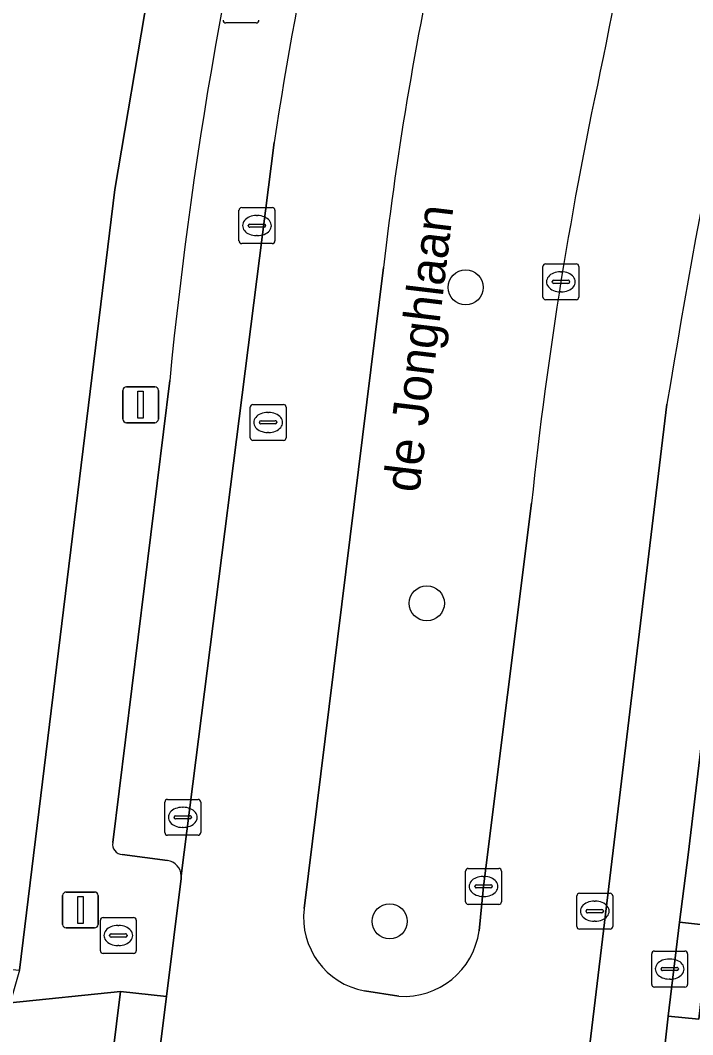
# Model space of a CAD drawing. Extents: x 159716 to 160783, y 383290 to 384031.
# Drawn here: x 160295.95 to 160314.7, y 383797.51 to 383825.76 of the extents above; entities that cross this region are included whole.
import ezdxf

# ---------------------------------------------------------------- set-up
doc = ezdxf.new("R2010")
doc.units = 0
for name, color, linetype in [('IMGEO_Berm_groen', 7, 'Continuous'), ('IMGEO_Boom', 7, 'Continuous'), ('IMGEO_Erf', 7, 'Continuous'), ('IMGEO_Kolk', 7, 'Continuous'), ('IMGEO_Lichtmast', 7, 'Continuous'), ('IMGEO_Openbare_ruimte_label', 7, 'Continuous'), ('IMGEO_Parkeervlak_open', 7, 'Continuous'), ('IMGEO_Rijbaan_lokaal_open', 7, 'Continuous'), ('IMGEO_Rioolput', 7, 'Continuous'), ('IMGEO_Voetpad_open', 7, 'Continuous')]:
    doc.layers.add(name, color=color, linetype=linetype)

msp = doc.modelspace()

# ---------------------------------------------------------------- linework, layer by layer
at = {"layer": 'IMGEO_Berm_groen'}
for points in [[(160306.076, 383818.88), (160303.861, 383801.017)], [(160308.739, 383800.399), (160308.866, 383801.637), (160310.203, 383812.314)], [(160305.551, 383798.725), (160306.5, 383798.579)]]:
    msp.add_lwpolyline(points, dxfattribs=at)
for centre, radius, start, end in [((160506.644, 383787.234), 198.023, 165.2673, 169.08645), ((160399.342, 383808.118), 93.885, 167.31122, 173.41754), ((160424.535, 383800.256), 114.966, 167.71152, 173.97975), ((160305.935, 383800.777), 2.088, 173.4025, 259.4037), ((160306.646, 383800.687), 2.113, 266.0425, 352.1703)]:
    msp.add_arc(centre, radius, start, end, dxfattribs=at)
at = {"layer": 'IMGEO_Boom'}
for centre in [(160308.368, 383818.321), (160307.284, 383809.522), (160306.25, 383800.666)]:
    msp.add_circle(centre, 0.489, dxfattribs=at)
at = {"layer": 'IMGEO_Erf'}
msp.add_lwpolyline([(160298.586, 383821.053), (160299.503, 383826.477), (160294.91, 383827.084), (160294.596, 383824.704), (160295.251, 383824.617), (160294.699, 383820.438), (160294.606, 383819.734), (160294.17, 383819.791), (160293.429, 383814.18), (160292.725, 383808.852), (160293.131, 383808.799), (160293, 383807.811), (160292.486, 383803.919), (160291.835, 383804.005), (160291.52, 383801.623), (160286.564, 383802.278), (160284.451, 383802.557), (160284.193, 383800.572), (160291.326, 383799.743), (160295.931, 383799.306)], close=True, dxfattribs=at)
at = {"layer": 'IMGEO_Kolk'}
for p, q in [((160302.123, 383820.543), (160302.975, 383820.543)), ((160302.048, 383819.617), (160302.048, 383820.469)), ((160302.536, 383820.323), (160302.561, 383820.323)), ((160303.049, 383820.469), (160303.049, 383819.617)), ((160302.307, 383820.037), (160302.307, 383820.049)), ((160302.745, 383820), (160302.347, 383820)), ((160302.35, 383820.086), (160302.748, 383820.086)), ((160302.791, 383820.049), (160302.791, 383820.037)), ((160302.559, 383819.763), (160302.534, 383819.763)), ((160302.975, 383819.543), (160302.123, 383819.543)), ((160310.521, 383818.051), (160310.521, 383818.903)), ((160310.596, 383818.977), (160311.448, 383818.977)), ((160311.522, 383818.903), (160311.522, 383818.051)), ((160310.823, 383818.52), (160311.221, 383818.52)), ((160311.009, 383818.757), (160311.034, 383818.757)), ((160310.78, 383818.471), (160310.78, 383818.483)), ((160311.218, 383818.434), (160310.82, 383818.434)), ((160311.264, 383818.483), (160311.264, 383818.471)), ((160311.448, 383817.977), (160310.596, 383817.977)), ((160311.032, 383818.197), (160311.007, 383818.197)), ((160299.981, 383803.135), (160299.981, 383803.987)), ((160300.056, 383804.061), (160300.908, 383804.061)), ((160300.469, 383803.841), (160300.494, 383803.841)), ((160300.982, 383803.987), (160300.982, 383803.135)), ((160300.24, 383803.555), (160300.24, 383803.567)), ((160300.283, 383803.604), (160300.681, 383803.604)), ((160300.724, 383803.567), (160300.724, 383803.555)), ((160300.678, 383803.518), (160300.28, 383803.518)), ((160300.492, 383803.281), (160300.467, 383803.281)), ((160300.908, 383803.061), (160300.056, 383803.061)), ((160308.44, 383802.137), (160309.292, 383802.137)), ((160308.365, 383801.211), (160308.365, 383802.063)), ((160308.853, 383801.917), (160308.878, 383801.917)), ((160309.366, 383802.063), (160309.366, 383801.211)), ((160308.624, 383801.631), (160308.624, 383801.643)), ((160309.062, 383801.594), (160308.664, 383801.594)), ((160308.667, 383801.68), (160309.065, 383801.68)), ((160309.108, 383801.643), (160309.108, 383801.631)), ((160308.876, 383801.357), (160308.851, 383801.357)), ((160309.292, 383801.137), (160308.44, 383801.137))]:
    msp.add_line(p, q, dxfattribs=at)
for points in [[(160302.123, 383820.543), (160302.975, 383820.543)], [(160302.048, 383819.617), (160302.048, 383820.469)], [(160303.049, 383820.469), (160303.049, 383819.617)], [(160302.975, 383819.543), (160302.123, 383819.543)], [(160310.521, 383818.051), (160310.521, 383818.903)], [(160310.596, 383818.977), (160311.448, 383818.977)], [(160311.522, 383818.903), (160311.522, 383818.051)], [(160311.448, 383817.977), (160310.596, 383817.977)], [(160299.981, 383803.135), (160299.981, 383803.987)], [(160300.056, 383804.061), (160300.908, 383804.061)], [(160300.982, 383803.987), (160300.982, 383803.135)], [(160300.908, 383803.061), (160300.056, 383803.061)], [(160308.44, 383802.137), (160309.292, 383802.137)], [(160308.365, 383801.211), (160308.365, 383802.063)], [(160309.366, 383802.063), (160309.366, 383801.211)], [(160309.292, 383801.137), (160308.44, 383801.137)]]:
    msp.add_lwpolyline(points, dxfattribs=at)
for centre, radius, start, end in [((160302.125, 383820.467), 0.0765, 91.552, 178.448), ((160302.125, 383820.467), 0.0765, 91.552, 178.448), ((160302.973, 383820.467), 0.0765, 1.552, 88.448), ((160302.973, 383820.467), 0.0765, 1.552, 88.448), ((160302.347, 383820.046), 0.0403, 85.8775, 175.7526), ((160302.344, 383820.036), 0.0366, 178.938, 274.7102), ((160302.748, 383820.043), 0.043, 264.8664, 352.4533), ((160302.752, 383820.048), 0.0386, 1.7309, 96.639), ((160302.125, 383819.619), 0.0765, 181.552, 268.448), ((160302.125, 383819.619), 0.0765, 181.552, 268.448), ((160302.973, 383819.619), 0.0765, 271.552, 358.448), ((160302.973, 383819.619), 0.0765, 271.552, 358.448), ((160310.598, 383818.901), 0.0765, 91.552, 178.448), ((160310.598, 383818.901), 0.0765, 91.552, 178.448), ((160311.446, 383818.901), 0.0765, 1.552, 88.448), ((160311.446, 383818.901), 0.0765, 1.552, 88.448), ((160310.82, 383818.48), 0.0403, 85.8775, 175.7526), ((160311.225, 383818.482), 0.0386, 1.7309, 96.639), ((160310.817, 383818.47), 0.0366, 178.938, 274.7102), ((160311.221, 383818.477), 0.043, 264.8664, 352.4533), ((160310.598, 383818.053), 0.0765, 181.552, 268.448), ((160310.598, 383818.053), 0.0765, 181.552, 268.448), ((160311.446, 383818.053), 0.0765, 271.552, 358.448), ((160311.446, 383818.053), 0.0765, 271.552, 358.448), ((160300.058, 383803.985), 0.0765, 91.552, 178.448), ((160300.058, 383803.985), 0.0765, 91.552, 178.448), ((160300.906, 383803.985), 0.0765, 1.552, 88.448), ((160300.906, 383803.985), 0.0765, 1.552, 88.448), ((160300.28, 383803.564), 0.0403, 85.8775, 175.7526), ((160300.277, 383803.554), 0.0366, 178.938, 274.7102), ((160300.681, 383803.561), 0.043, 264.8664, 352.4533), ((160300.685, 383803.566), 0.0386, 1.7309, 96.639), ((160300.058, 383803.137), 0.0765, 181.552, 268.448), ((160300.058, 383803.137), 0.0765, 181.552, 268.448), ((160300.906, 383803.137), 0.0765, 271.552, 358.448), ((160300.906, 383803.137), 0.0765, 271.552, 358.448), ((160308.442, 383802.061), 0.0765, 91.552, 178.448), ((160308.442, 383802.061), 0.0765, 91.552, 178.448), ((160309.29, 383802.061), 0.0765, 1.552, 88.448), ((160309.29, 383802.061), 0.0765, 1.552, 88.448), ((160308.664, 383801.64), 0.0403, 85.8775, 175.7526), ((160308.661, 383801.63), 0.0366, 178.938, 274.7102), ((160309.065, 383801.637), 0.043, 264.8664, 352.4533), ((160309.069, 383801.642), 0.0386, 1.7309, 96.639), ((160308.442, 383801.213), 0.0765, 181.552, 268.448), ((160308.442, 383801.213), 0.0765, 181.552, 268.448), ((160309.29, 383801.213), 0.0765, 271.552, 358.448), ((160309.29, 383801.213), 0.0765, 271.552, 358.448)]:
    msp.add_arc(centre, radius, start, end, dxfattribs=at)
for centre, major_axis, ratio, start_param, end_param in [((160302.535, 383820.043), (-0.387, 0.002), 0.722429, 4.712389, 7.853982), ((160302.56, 383820.043), (-0.39, 0.002), 0.717154, 1.570796, 4.712389), ((160311.008, 383818.477), (-0.387, 0.002), 0.722429, 4.712389, 7.853982), ((160311.033, 383818.477), (-0.39, 0.002), 0.717154, 1.570796, 4.712389), ((160300.468, 383803.561), (-0.387, 0.002), 0.722429, 4.712389, 7.853982), ((160300.493, 383803.561), (-0.39, 0.002), 0.717154, 1.570796, 4.712389), ((160308.852, 383801.637), (-0.387, 0.002), 0.722429, 4.712389, 7.853982), ((160308.877, 383801.637), (-0.39, 0.002), 0.717154, 1.570796, 4.712389)]:
    msp.add_ellipse(centre, major_axis=major_axis, ratio=ratio, start_param=start_param, end_param=end_param, dxfattribs=at)
at = {"layer": 'IMGEO_Lichtmast'}
for p, q in [((160298.811, 383814.654), (160298.811, 383815.454)), ((160298.811, 383815.454), (160298.811, 383814.654)), ((160298.911, 383815.554), (160299.701, 383815.554)), ((160299.701, 383815.554), (160298.911, 383815.554)), ((160299.801, 383815.454), (160299.801, 383814.654)), ((160299.801, 383814.654), (160299.801, 383815.454)), ((160299.701, 383814.554), (160298.911, 383814.554)), ((160298.911, 383814.554), (160299.701, 383814.554)), ((160297.132, 383800.58), (160297.132, 383801.38)), ((160297.132, 383801.38), (160297.132, 383800.58)), ((160297.232, 383801.48), (160298.022, 383801.48)), ((160298.022, 383801.48), (160297.232, 383801.48)), ((160298.122, 383801.38), (160298.122, 383800.58)), ((160298.122, 383800.58), (160298.122, 383801.38)), ((160298.022, 383800.48), (160297.232, 383800.48)), ((160297.232, 383800.48), (160298.022, 383800.48))]:
    msp.add_line(p, q, dxfattribs=at)
for points in [[(160299.231, 383815.429), (160299.381, 383815.429), (160299.381, 383814.679), (160299.231, 383814.679), (160299.231, 383815.429)], [(160297.552, 383801.355), (160297.702, 383801.355), (160297.702, 383800.605), (160297.552, 383800.605), (160297.552, 383801.355)]]:
    msp.add_lwpolyline(points, dxfattribs=at)
for centre, start, end in [((160298.911, 383815.454), 90, 180), ((160298.911, 383815.454), 90, 180), ((160299.701, 383815.454), 0, 90), ((160299.701, 383815.454), 360, 90), ((160298.911, 383814.654), 180, 270), ((160298.911, 383814.654), 180, 270), ((160299.701, 383814.654), 270, 0), ((160299.701, 383814.654), 270, 0), ((160297.232, 383801.38), 90, 180), ((160297.232, 383801.38), 90, 180), ((160298.022, 383801.38), 0, 90), ((160298.022, 383801.38), 360, 90), ((160297.232, 383800.58), 180, 270), ((160297.232, 383800.58), 180, 270), ((160298.022, 383800.58), 270, 0), ((160298.022, 383800.58), 270, 0)]:
    msp.add_arc(centre, 0.1, start, end, dxfattribs=at)
at = {"layer": 'IMGEO_Parkeervlak_open'}
for points in [[(160300.44, 383801.933), (160303.029, 383822.356)], [(160300.118, 383815.726), (160298.53, 383802.859)], [(160313.977, 383815.07), (160311.649, 383795.766), (160310.15, 383781)], [(160312.199, 383781.404), (160313.446, 383792.893), (160314.013, 383798.027), (160314.329, 383800.637), (160314.568, 383802.515), (160315.56, 383810.834)], [(160298.792, 383802.53), (160300.055, 383802.357)]]:
    msp.add_lwpolyline(points, dxfattribs=at)
for centre, radius, start, end in [((160412.625, 383805.783), 110.842, 164.23008, 171.40087), ((160420.789, 383803.998), 121.239, 164.99923, 174.44906), ((160558.608, 383775.008), 247.889, 166.38115, 170.69939), ((160298.799, 383802.804), 0.275, 168.5464, 268.5179), ((160299.99, 383801.911), 0.451, 2.7904, 81.6897)]:
    msp.add_arc(centre, radius, start, end, dxfattribs=at)
at = {"layer": 'IMGEO_Rijbaan_lokaal_open'}
for points in [[(160303.029, 383822.356), (160300.44, 383801.933), (160300.437, 383801.854), (160300.025, 383798.566), (160299.008, 383790.442), (160298.99, 383790.3), (160298.21, 383784.087), (160297.197, 383775.936)], [(160303.861, 383801.017), (160306.076, 383818.88)], [(160311.649, 383795.766), (160313.977, 383815.07)], [(160310.203, 383812.314), (160308.866, 383801.637), (160308.739, 383800.399)], [(160306.5, 383798.579), (160305.551, 383798.725)]]:
    msp.add_lwpolyline(points, dxfattribs=at)
for centre, radius, start, end in [((160506.644, 383787.234), 198.023, 165.2673, 169.08645), ((160412.625, 383805.783), 110.842, 164.23008, 171.40087), ((160558.608, 383775.008), 247.889, 166.38115, 170.69939), ((160399.342, 383808.118), 93.885, 167.31122, 173.41754), ((160424.535, 383800.256), 114.966, 167.71152, 173.97975), ((160305.935, 383800.777), 2.088, 173.4025, 259.4037), ((160306.646, 383800.687), 2.113, 266.0425, 352.1703)]:
    msp.add_arc(centre, radius, start, end, dxfattribs=at)
at = {"layer": 'IMGEO_Rioolput'}
for p, q in [((160302.531, 383825.688), (160301.679, 383825.688)), ((160302.361, 383814.135), (160302.361, 383814.987)), ((160302.436, 383815.061), (160303.288, 383815.061)), ((160302.849, 383814.841), (160302.874, 383814.841)), ((160303.362, 383814.987), (160303.362, 383814.135)), ((160302.62, 383814.555), (160302.62, 383814.567)), ((160302.663, 383814.604), (160303.061, 383814.604)), ((160303.104, 383814.567), (160303.104, 383814.555)), ((160303.058, 383814.518), (160302.66, 383814.518)), ((160302.872, 383814.281), (160302.847, 383814.281)), ((160303.288, 383814.061), (160302.436, 383814.061)), ((160311.464, 383800.521), (160311.464, 383801.373)), ((160311.539, 383801.447), (160312.391, 383801.447)), ((160312.465, 383801.373), (160312.465, 383800.521)), ((160311.952, 383801.227), (160311.977, 383801.227)), ((160298.259, 383800.77), (160299.111, 383800.77)), ((160311.723, 383800.941), (160311.723, 383800.953)), ((160312.161, 383800.904), (160311.763, 383800.904)), ((160311.766, 383800.99), (160312.164, 383800.99)), ((160312.207, 383800.953), (160312.207, 383800.941)), ((160298.184, 383799.844), (160298.184, 383800.696)), ((160298.672, 383800.55), (160298.697, 383800.55)), ((160299.185, 383800.696), (160299.185, 383799.844)), ((160312.391, 383800.447), (160311.539, 383800.447)), ((160311.975, 383800.667), (160311.95, 383800.667)), ((160298.443, 383800.264), (160298.443, 383800.276)), ((160298.881, 383800.227), (160298.483, 383800.227)), ((160298.486, 383800.313), (160298.884, 383800.313)), ((160298.927, 383800.276), (160298.927, 383800.264)), ((160298.695, 383799.99), (160298.67, 383799.99)), ((160299.111, 383799.77), (160298.259, 383799.77)), ((160313.553, 383798.909), (160313.553, 383799.761)), ((160313.628, 383799.835), (160314.48, 383799.835)), ((160314.041, 383799.615), (160314.066, 383799.615)), ((160314.554, 383799.761), (160314.554, 383798.909)), ((160313.812, 383799.329), (160313.812, 383799.341)), ((160313.855, 383799.378), (160314.253, 383799.378)), ((160314.296, 383799.341), (160314.296, 383799.329)), ((160314.25, 383799.292), (160313.852, 383799.292)), ((160314.064, 383799.055), (160314.039, 383799.055)), ((160314.48, 383798.835), (160313.628, 383798.835))]:
    msp.add_line(p, q, dxfattribs=at)
for points in [[(160302.531, 383825.688), (160301.679, 383825.688)], [(160302.361, 383814.135), (160302.361, 383814.987)], [(160302.436, 383815.061), (160303.288, 383815.061)], [(160303.362, 383814.987), (160303.362, 383814.135)], [(160303.288, 383814.061), (160302.436, 383814.061)], [(160311.464, 383800.521), (160311.464, 383801.373)], [(160311.539, 383801.447), (160312.391, 383801.447)], [(160312.465, 383801.373), (160312.465, 383800.521)], [(160298.259, 383800.77), (160299.111, 383800.77)], [(160298.184, 383799.844), (160298.184, 383800.696)], [(160299.185, 383800.696), (160299.185, 383799.844)], [(160312.391, 383800.447), (160311.539, 383800.447)], [(160299.111, 383799.77), (160298.259, 383799.77)], [(160313.553, 383798.909), (160313.553, 383799.761)], [(160313.628, 383799.835), (160314.48, 383799.835)], [(160314.554, 383799.761), (160314.554, 383798.909)], [(160314.48, 383798.835), (160313.628, 383798.835)]]:
    msp.add_lwpolyline(points, dxfattribs=at)
for centre, radius, start, end in [((160301.681, 383825.764), 0.0765, 181.552, 268.448), ((160301.681, 383825.764), 0.0765, 181.552, 268.448), ((160302.529, 383825.764), 0.0765, 271.552, 358.448), ((160302.529, 383825.764), 0.0765, 271.552, 358.448), ((160302.438, 383814.985), 0.0765, 91.552, 178.448), ((160302.438, 383814.985), 0.0765, 91.552, 178.448), ((160303.286, 383814.985), 0.0765, 1.552, 88.448), ((160303.286, 383814.985), 0.0765, 1.552, 88.448), ((160302.66, 383814.564), 0.0403, 85.8775, 175.7526), ((160302.657, 383814.554), 0.0366, 178.938, 274.7102), ((160303.061, 383814.561), 0.043, 264.8664, 352.4533), ((160303.065, 383814.566), 0.0386, 1.7309, 96.639), ((160302.438, 383814.137), 0.0765, 181.552, 268.448), ((160302.438, 383814.137), 0.0765, 181.552, 268.448), ((160303.286, 383814.137), 0.0765, 271.552, 358.448), ((160303.286, 383814.137), 0.0765, 271.552, 358.448), ((160311.541, 383801.371), 0.0765, 91.552, 178.448), ((160311.541, 383801.371), 0.0765, 91.552, 178.448), ((160312.389, 383801.371), 0.0765, 1.552, 88.448), ((160312.389, 383801.371), 0.0765, 1.552, 88.448), ((160298.261, 383800.694), 0.0765, 91.552, 178.448), ((160298.261, 383800.694), 0.0765, 91.552, 178.448), ((160299.109, 383800.694), 0.0765, 1.552, 88.448), ((160299.109, 383800.694), 0.0765, 1.552, 88.448), ((160311.763, 383800.95), 0.0403, 85.8775, 175.7526), ((160311.76, 383800.94), 0.0366, 178.938, 274.7102), ((160312.164, 383800.947), 0.043, 264.8664, 352.4533), ((160312.168, 383800.952), 0.0386, 1.7309, 96.639), ((160311.541, 383800.523), 0.0765, 181.552, 268.448), ((160311.541, 383800.523), 0.0765, 181.552, 268.448), ((160312.389, 383800.523), 0.0765, 271.552, 358.448), ((160312.389, 383800.523), 0.0765, 271.552, 358.448), ((160298.483, 383800.273), 0.0403, 85.8775, 175.7526), ((160298.48, 383800.263), 0.0366, 178.938, 274.7102), ((160298.884, 383800.27), 0.043, 264.8664, 352.4533), ((160298.888, 383800.275), 0.0386, 1.7309, 96.639), ((160298.261, 383799.846), 0.0765, 181.552, 268.448), ((160298.261, 383799.846), 0.0765, 181.552, 268.448), ((160299.109, 383799.846), 0.0765, 271.552, 358.448), ((160299.109, 383799.846), 0.0765, 271.552, 358.448), ((160313.63, 383799.759), 0.0765, 91.552, 178.448), ((160313.63, 383799.759), 0.0765, 91.552, 178.448), ((160314.478, 383799.759), 0.0765, 1.552, 88.448), ((160314.478, 383799.759), 0.0765, 1.552, 88.448), ((160313.852, 383799.338), 0.0403, 85.8775, 175.7526), ((160313.849, 383799.328), 0.0366, 178.938, 274.7102), ((160314.253, 383799.335), 0.043, 264.8664, 352.4533), ((160314.257, 383799.34), 0.0386, 1.7309, 96.639), ((160313.63, 383798.911), 0.0765, 181.552, 268.448), ((160313.63, 383798.911), 0.0765, 181.552, 268.448), ((160314.478, 383798.911), 0.0765, 271.552, 358.448), ((160314.478, 383798.911), 0.0765, 271.552, 358.448)]:
    msp.add_arc(centre, radius, start, end, dxfattribs=at)
for centre, major_axis, ratio, start_param, end_param in [((160302.848, 383814.561), (-0.387, 0.002), 0.722429, 4.712389, 7.853982), ((160302.873, 383814.561), (-0.39, 0.002), 0.717154, 1.570796, 4.712389), ((160311.951, 383800.947), (-0.387, 0.002), 0.722429, 4.712389, 7.853982), ((160311.976, 383800.947), (-0.39, 0.002), 0.717154, 1.570796, 4.712389), ((160298.671, 383800.27), (-0.387, 0.002), 0.722429, 4.712389, 7.853982), ((160298.696, 383800.27), (-0.39, 0.002), 0.717154, 1.570796, 4.712389), ((160314.04, 383799.335), (-0.387, 0.002), 0.722429, 4.712389, 7.853982), ((160314.065, 383799.335), (-0.39, 0.002), 0.717154, 1.570796, 4.712389)]:
    msp.add_ellipse(centre, major_axis=major_axis, ratio=ratio, start_param=start_param, end_param=end_param, dxfattribs=at)
at = {"layer": 'IMGEO_Voetpad_open'}
for points in [[(160300.866, 383833.19), (160299.695, 383827.524), (160299.616, 383827.142), (160299.503, 383826.477), (160298.586, 383821.053), (160295.931, 383799.306), (160295.672, 383798.398), (160298.742, 383798.712), (160300.025, 383798.566), (160300.437, 383801.854), (160300.44, 383801.933)], [(160298.53, 383802.859), (160300.118, 383815.726)], [(160315.921, 383813.749), (160316.769, 383813.645), (160316.486, 383811.332), (160315.634, 383811.436), (160315.56, 383810.834), (160314.568, 383802.515), (160314.329, 383800.637), (160315.16, 383800.544), (160314.87, 383797.942), (160314.013, 383798.027), (160313.446, 383792.893), (160312.199, 383781.404)], [(160300.055, 383802.357), (160298.792, 383802.53)], [(160297.197, 383775.936), (160298.21, 383784.087), (160298.99, 383790.3), (160299.008, 383790.442), (160297.746, 383790.601), (160298.742, 383798.712), (160295.672, 383798.398), (160295.16, 383794.71), (160294.57, 383790.453), (160293.744, 383784.473), (160293.93, 383784.449), (160291.908, 383767.766), (160290.517, 383761.429), (160294.54, 383760.128), (160294.564, 383760.233), (160294.771, 383761.188)]]:
    msp.add_lwpolyline(points, dxfattribs=at)
for points in [[(160314.329, 383800.637), (160314.013, 383798.027), (160314.87, 383797.942), (160315.16, 383800.544)], [(160300.025, 383798.566), (160298.742, 383798.712), (160297.746, 383790.601), (160299.008, 383790.442)]]:
    msp.add_lwpolyline(points, close=True, dxfattribs=at)
for centre, radius, start, end in [((160420.789, 383803.998), 121.239, 164.99923, 174.44906), ((160298.799, 383802.804), 0.275, 168.5464, 268.5179), ((160299.99, 383801.911), 0.451, 2.7904, 81.6897)]:
    msp.add_arc(centre, radius, start, end, dxfattribs=at)

# ---------------------------------------------------------------- texts
at = {"layer": 'IMGEO_Openbare_ruimte_label'}
msp.add_text('de Jonghlaan', height=1, rotation=83.1663, dxfattribs=at).set_placement((160307.072, 383812.584))

doc.saveas('drawing.dxf')
